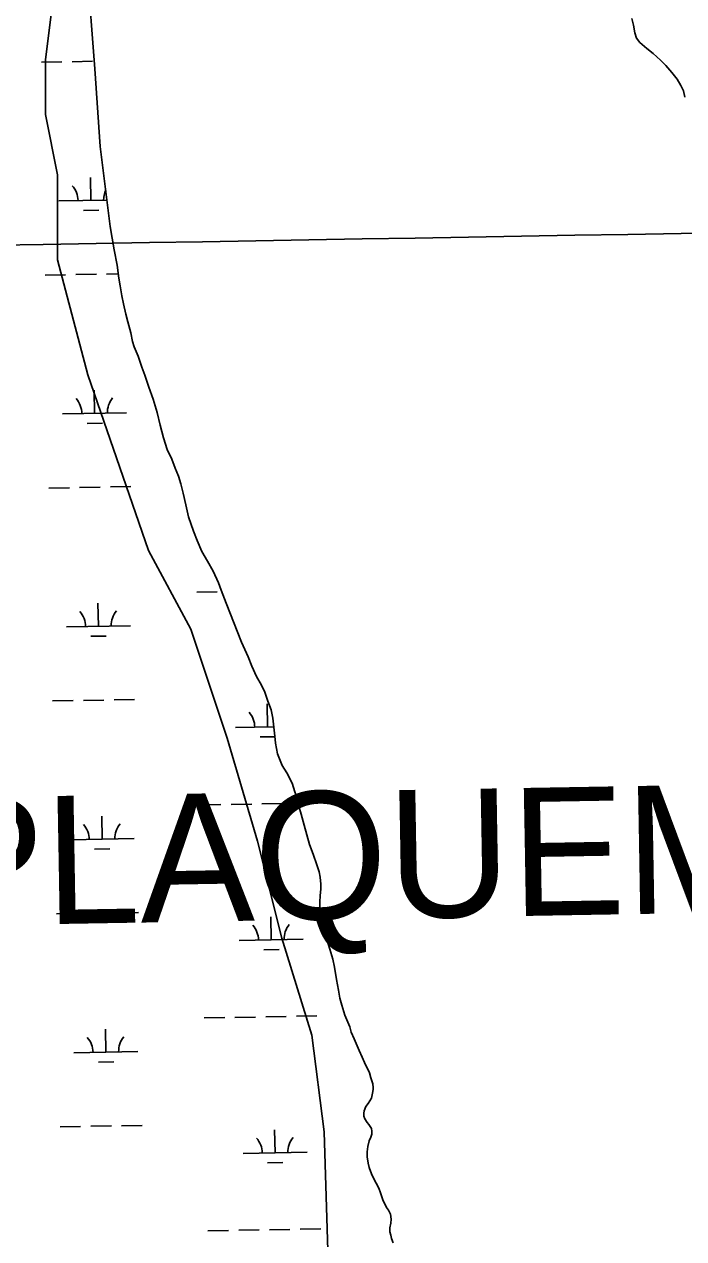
# Model space of a CAD drawing. Extents: x 3903937 to 3942190, y 260677 to 286651.
# Drawn here: x 3913946 to 3914975, y 276686 to 278583 of the extents above; entities that cross this region are included whole.
import ezdxf

# ---------------------------------------------------------------- set-up
doc = ezdxf.new("R2010")
doc.units = 0
for name, color, linetype in [('V-GRID-MAJR', 7, 'Continuous'), ('V-SITE-VEGE', 7, 'Continuous'), ('V-TOPO-GNAM-IDEN', 7, 'Continuous'), ('V-TOPO-SHOR', 7, 'Continuous'), ('V-WETL-SWMP', 7, 'Continuous')]:
    doc.layers.add(name, color=color, linetype=linetype)

msp = doc.modelspace()

# ---------------------------------------------------------------- linework, layer by layer
at = {"layer": 'V-GRID-MAJR'}
msp.add_spline([(3907996.24, 278136.142), (3913310.651, 278227.748), (3918625.049, 278320.127), (3923939.434, 278413.279), (3929253.805, 278507.203), (3934568.162, 278601.901), (3939882.505, 278697.37200000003), (3939882.506, 278697.37200000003)], degree=3, dxfattribs=at)
at = {"layer": 'V-SITE-VEGE'}
msp.add_lwpolyline([(3913988.1780000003, 278603.388), (3913978.72, 278527.692), (3913978.72, 278442.534), (3913997.6350000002, 278347.914), (3913997.6350000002, 278215.445), (3914044.921, 278035.668), (3914139.494, 277761.271), (3914205.694, 277638.264), (3914262.437, 277467.94800000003), (3914309.724, 277307.094), (3914347.552, 277155.702), (3914394.839, 277004.311), (3914413.754, 276852.919), (3914423.2120000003, 276550.135)], dxfattribs=at)
at = {"layer": 'V-TOPO-SHOR'}
for points in [[(3914079.7090000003, 278267.299), (3914064.322, 278392.29), (3914055.97, 278513.468), (3914043.877, 278670.17100000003)], [(3914976.991, 278469.211), (3914974.847, 278479.242), (3914971.0640000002, 278487.684), (3914965.151, 278497.699), (3914956.865, 278508.215), (3914947.6550000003, 278518.746), (3914939.0270000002, 278527.192), (3914927.738, 278537.44800000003), (3914917.791, 278545.222), (3914907.0270000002, 278554.627), (3914901.454, 278561.791), (3914899.128, 278569.981), (3914897.094, 278582.08400000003), (3914894.34, 278592.279)], [(3914079.7090000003, 278267.299), (3914085.994, 278230.983), (3914090.58, 278206.907), (3914093.15, 278186.765), (3914095.2430000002, 278174.926), (3914098.165, 278159.138), (3914100.662, 278146.50800000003), (3914104.379, 278130.332), (3914107.2630000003, 278118.49700000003), (3914111.7800000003, 278101.14400000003), (3914114.68, 278087.73), (3914117.134, 278079.45), (3914123.6040000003, 278064.882), (3914128.912, 278047.536), (3914133.776, 278035.326), (3914140.289, 278016.41000000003), (3914146.7970000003, 277997.888), (3914153.332, 277976.601), (3914157.8710000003, 277957.27), (3914163.208, 277937.157), (3914168.9220000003, 277919.02400000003), (3914175.793, 277903.67), (3914181.068, 277889.88300000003), (3914186.332, 277877.279), (3914190.008, 277865.454), (3914193.7090000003, 277850.86), (3914197.839, 277832.711), (3914201.981, 277813.771), (3914209.7120000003, 277791.309), (3914215.387, 277777.13), (3914222.674, 277759.802), (3914231.523, 277744.469), (3914240.768, 277729.137), (3914248.8570000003, 277710.634), (3914253.318, 277699.21), (3914260.631, 277679.115), (3914284.955, 277618.064), (3914295.062, 277595.229), (3914301.136, 277580.657), (3914308.018, 277564.513), (3914316.06, 277550.753), (3914321.307, 277539.732), (3914326.188, 277525.941), (3914331.068, 277512.15), (3914333.569, 277499.124), (3914335.285, 277485.303), (3914336.612, 277471.081), (3914337.904, 277460.022), (3914340.8310000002, 277443.839), (3914348.525, 277425.331), (3914355.359, 277413.93), (3914363.8200000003, 277397.802), (3914368.301, 277384.4), (3914371.154, 277375.728), (3914374.453, 277361.923), (3914378.1350000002, 277349.305), (3914382.653, 277331.95), (3914391.251, 277301.984), (3914396.938, 277286.618), (3914402.236, 277270.457), (3914405.906, 277259.027), (3914407.565, 277251.134), (3914408.859, 277240.075), (3914408.937, 277232.17), (3914407.848, 277222.27400000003), (3914407.157, 277211.987), (3914406.893, 277198.54), (3914408.9820000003, 277187.091), (3914412.699, 277170.916), (3914418.421, 277151.993), (3914422.505, 277138.588), (3914427.406, 277122.821), (3914429.896, 277110.586), (3914433.251, 277091.245), (3914436.184, 277074.271), (3914438.281, 277062.034), (3914441.551, 277050.993), (3914446.0530000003, 277035.617), (3914454.143, 277017.11100000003), (3914456.201, 277008.827), (3914460.653, 276998.196), (3914465.503, 276987.567), (3914468.343, 276980.081), (3914473.1890000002, 276969.85), (3914476.832, 276961.185), (3914484.893, 276945.44800000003), (3914486.949, 276937.561), (3914488.987, 276931.253), (3914489.808, 276928.097), (3914490.259, 276922.565), (3914490.294, 276919.00800000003), (3914489.557, 276913.464), (3914487.656, 276905.538), (3914482.6, 276897.185), (3914479.083, 276892.802), (3914476.382, 276886.054), (3914475.6240000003, 276882.48600000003), (3914475.6750000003, 276877.348), (3914477.295, 276873.407), (3914480.912, 276867.513), (3914483.7120000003, 276864.378)], [(3914483.7120000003, 276864.378), (3914487.724, 276858.48600000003), (3914488.555, 276854.14400000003), (3914488.207, 276849.39400000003), (3914486.673, 276844.635), (3914483.957, 276839.07300000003), (3914482.0670000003, 276830.354), (3914480.961, 276822.041), (3914481.039, 276814.134), (3914482.718, 276804.265), (3914484.369, 276797.162), (3914487.625, 276787.705), (3914490.8570000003, 276780.618), (3914494.883, 276773.145), (3914499.311, 276765.281), (3914501.757, 276757.791), (3914503.796, 276751.48600000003), (3914506.225, 276745.577), (3914509.052, 276739.675), (3914511.075, 276734.94800000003), (3914514.2800000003, 276730.631), (3914517.506, 276724.335), (3914518.37, 276716.831), (3914518.0360000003, 276710.501), (3914516.529, 276702.975), (3914516.59, 276696.648), (3914517.823, 276691.916), (3914519.062, 276686.392), (3914521.897, 276679.697)]]:
    msp.add_lwpolyline(points, dxfattribs=at)
at = {"layer": 'V-WETL-SWMP'}
for p, q in [((3914897.095, 278582.085), (3914894.339, 278592.28)), ((3914899.127, 278569.98), (3914897.095, 278582.085)), ((3914901.454, 278561.791), (3914899.127, 278569.98)), ((3914907.0270000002, 278554.626), (3914901.454, 278561.791)), ((3914917.792, 278545.223), (3914907.0270000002, 278554.626)), ((3914927.739, 278537.44799999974), (3914917.792, 278545.223)), ((3914939.028, 278527.191), (3914927.739, 278537.44800000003)), ((3913972.3178393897, 278524.03742860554), (3914004.312883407, 278524.60059677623)), ((3914020.3104054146, 278524.88218086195), (3914052.305449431, 278525.44534903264)), ((3914947.656, 278518.746), (3914939.028, 278527.191)), ((3914956.865, 278508.215), (3914947.656, 278518.746)), ((3914965.1520000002, 278497.699), (3914956.865, 278508.215)), ((3914971.063, 278487.684), (3914965.1520000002, 278497.699)), ((3914974.847, 278479.241), (3914971.063, 278487.684)), ((3914976.99, 278469.2099999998), (3914974.847, 278479.241)), ((3914049.5377310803, 278308.1199817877), (3914048.9041668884, 278344.114406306)), ((3913999.545474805, 278307.24003152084), (3914074.6290701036, 278308.5616327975)), ((3914037.8111598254, 278292.48018359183), (3914061.807442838, 278292.90255972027)), ((3914074.15772054, 278193.1034559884), (3914092.2999213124, 278193.4227901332)), ((3913978.172588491, 278191.41395147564), (3914010.1676325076, 278191.9771196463)), ((3914026.1651545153, 278192.25870373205), (3914058.160198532, 278192.82187190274)), ((3914055.3924801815, 277975.4965046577), (3914054.758915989, 278011.4909291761)), ((3914005.4002239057, 277974.61655439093), (3914105.384736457, 277976.3764549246)), ((3914043.6659089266, 277959.8567064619), (3914067.6621919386, 277960.27908259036)), ((3913984.027337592, 277858.7904743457), (3914016.0223816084, 277859.35364251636)), ((3914032.0199036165, 277859.6352266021), (3914064.014947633, 277860.1983947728)), ((3914080.012469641, 277860.4799788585), (3914112.0075136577, 277861.04314702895)), ((3914214.9222781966, 277696.32783431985), (3914246.9173222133, 277696.89100249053)), ((3914061.2472292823, 277642.8730275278), (3914060.61366509, 277678.86745204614)), ((3914011.254973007, 277641.99307726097), (3914111.239485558, 277643.7529777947)), ((3914049.520658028, 277627.23322933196), (3914073.51694104, 277627.6556054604)), ((3913989.882086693, 277526.166997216), (3914021.8771307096, 277526.7301653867)), ((3914037.8746527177, 277527.0117494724), (3914069.869696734, 277527.5749176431)), ((3914085.8672187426, 277527.85650172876), (3914117.8622627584, 277528.4196698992)), ((3914325.491349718, 277485.6371093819), (3914324.8577855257, 277521.6315339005)), ((3914275.499093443, 277484.7571591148), (3914335.2222193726, 277485.8083895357)), ((3914313.7647784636, 277469.9973111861), (3914336.6905840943, 277470.4008450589)), ((3914220.777027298, 277363.7043571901), (3914252.772071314, 277364.2675253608)), ((3914268.7695933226, 277364.54910944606), (3914300.764637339, 277365.1122776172)), ((3914316.762159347, 277365.39386170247), (3914348.7572033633, 277365.9570298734)), ((3914364.7547253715, 277366.2386139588), (3914373.3846310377, 277366.39051524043)), ((3914067.101978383, 277310.2495503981), (3914066.468414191, 277346.24397491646)), ((3914017.109722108, 277309.3696001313), (3914117.0942346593, 277311.12950066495)), ((3914055.3754071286, 277294.6097522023), (3914079.371690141, 277295.0321283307)), ((3913995.736835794, 277193.54352008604), (3914027.7318798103, 277194.1066882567)), ((3914043.7294018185, 277194.38827234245), (3914075.724445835, 277194.95144051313)), ((3914091.7219678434, 277195.23302459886), (3914123.7170118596, 277195.7961927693)), ((3914331.346098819, 277153.013632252), (3914330.712534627, 277189.00805677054)), ((3914281.353842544, 277152.1336819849), (3914381.338355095, 277153.89358251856)), ((3914319.619527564, 277137.37383405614), (3914343.6158105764, 277137.79621018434)), ((3914226.6317763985, 277031.0808800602), (3914258.6268204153, 277031.6440482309)), ((3914274.6243424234, 277031.9256323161), (3914306.6193864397, 277032.4888004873)), ((3914322.6169084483, 277032.7703845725), (3914354.611952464, 277033.3335527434)), ((3914370.6094744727, 277033.6151368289), (3914402.604518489, 277034.1783049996)), ((3914072.9567274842, 276977.6260732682), (3914072.323163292, 277013.62049778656)), ((3914022.964471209, 276976.7461230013), (3914122.94898376, 276978.50602353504)), ((3914061.23015623, 276961.9862750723), (3914085.2264392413, 276962.40865120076)), ((3914001.5915848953, 276860.92004295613), (3914033.5866289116, 276861.4832111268)), ((3914049.5841509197, 276861.76479521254), (3914081.579194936, 276862.3279633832)), ((3914097.5767169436, 276862.6095474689), (3914129.571760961, 276863.17271563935)), ((3914337.20084792, 276820.39015512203), (3914336.5672837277, 276856.38457964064)), ((3914287.208591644, 276819.51020485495), (3914387.193104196, 276821.27010538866)), ((3914325.474276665, 276804.75035692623), (3914349.470559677, 276805.1727330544)), ((3914232.4865254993, 276698.45740293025), (3914264.4815695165, 276699.02057110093)), ((3914280.479091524, 276699.3021551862), (3914312.474135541, 276699.86532335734)), ((3914328.471657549, 276700.1469074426), (3914360.4667015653, 276700.7100756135)), ((3914376.464223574, 276700.99165969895), (3914408.4592675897, 276701.55482786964))]:
    msp.add_line(p, q, dxfattribs=at)
for points in [[(3914043.878, 278670.17100000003), (3914055.97, 278513.468), (3914064.323, 278392.291), (3914079.708, 278267.299)], [(3914079.708, 278267.299), (3914085.995, 278230.983), (3914090.58, 278206.907), (3914093.149, 278186.766), (3914095.242, 278174.925), (3914098.165, 278159.137), (3914100.6610000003, 278146.50800000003), (3914104.378, 278130.332), (3914107.262, 278118.498), (3914111.781, 278101.14400000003), (3914114.68, 278087.729), (3914117.134, 278079.449), (3914123.603, 278064.882), (3914128.913, 278047.536), (3914133.7770000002, 278035.326), (3914140.289, 278016.41000000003), (3914146.7970000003, 277997.889), (3914153.332, 277976.601), (3914157.8710000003, 277957.27), (3914163.208, 277937.156), (3914168.921, 277919.023), (3914175.793, 277903.669), (3914181.069, 277889.882), (3914186.332, 277877.28), (3914190.007, 277865.454), (3914193.708, 277850.86), (3914197.84, 277832.711), (3914201.98, 277813.772), (3914209.7120000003, 277791.309), (3914215.387, 277777.13), (3914222.674, 277759.803), (3914231.523, 277744.468), (3914240.768, 277729.138), (3914248.8570000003, 277710.63300000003), (3914253.318, 277699.20900000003), (3914260.632, 277679.115), (3914284.955, 277618.064), (3914295.063, 277595.229), (3914301.137, 277580.658), (3914308.017, 277564.514), (3914316.06, 277550.753), (3914321.308, 277539.733), (3914326.188, 277525.941), (3914331.068, 277512.14900000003), (3914333.568, 277499.125), (3914335.285, 277485.303), (3914336.611, 277471.081), (3914337.9050000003, 277460.022), (3914340.8310000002, 277443.839), (3914348.525, 277425.33), (3914355.359, 277413.93), (3914363.8200000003, 277397.801), (3914368.301, 277384.4), (3914371.154, 277375.729), (3914374.452, 277361.922), (3914378.1350000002, 277349.305), (3914382.654, 277331.951), (3914391.251, 277301.984), (3914396.937, 277286.618), (3914402.236, 277270.458), (3914405.906, 277259.027), (3914407.565, 277251.135), (3914408.859, 277240.076), (3914408.937, 277232.169), (3914407.848, 277222.273), (3914407.157, 277211.98600000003), (3914406.894, 277198.539), (3914408.983, 277187.092), (3914412.7, 277170.917), (3914418.421, 277151.993), (3914422.506, 277138.589), (3914427.4050000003, 277122.821), (3914429.897, 277110.587), (3914433.25, 277091.245), (3914436.184, 277074.271), (3914438.281, 277062.034), (3914441.552, 277050.994), (3914446.052, 277035.617), (3914454.142, 277017.112), (3914456.2, 277008.828), (3914460.653, 276998.196), (3914465.502, 276987.567), (3914468.344, 276980.082), (3914473.1890000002, 276969.849), (3914476.832, 276961.185), (3914484.894, 276945.44800000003), (3914486.949, 276937.56), (3914488.987, 276931.253), (3914489.809, 276928.098), (3914490.259, 276922.566), (3914490.294, 276919.00800000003), (3914489.557, 276913.465), (3914487.657, 276905.538), (3914482.599, 276897.185), (3914479.083, 276892.801), (3914476.381, 276886.053), (3914475.625, 276882.487), (3914475.676, 276877.347), (3914477.296, 276873.408), (3914480.912, 276867.513), (3914483.711, 276864.377)], [(3914483.711, 276864.377), (3914487.723, 276858.485), (3914488.556, 276854.143), (3914488.207, 276849.395), (3914486.6720000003, 276844.635), (3914483.958, 276839.07300000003), (3914482.0670000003, 276830.355), (3914480.9620000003, 276822.041), (3914481.039, 276814.13300000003), (3914482.718, 276804.264), (3914484.369, 276797.163), (3914487.625, 276787.705), (3914490.8570000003, 276780.619), (3914494.884, 276773.146), (3914499.311, 276765.281), (3914501.757, 276757.792), (3914503.796, 276751.485), (3914506.2260000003, 276745.578), (3914509.051, 276739.674), (3914511.075, 276734.949), (3914514.2800000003, 276730.631), (3914517.505, 276724.336), (3914518.37, 276716.832), (3914518.0360000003, 276710.502), (3914516.528, 276702.974), (3914516.59, 276696.648), (3914517.823, 276691.915), (3914519.063, 276686.392), (3914521.896, 276679.69800000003)]]:
    msp.add_lwpolyline(points, dxfattribs=at)
for centre, radius, start, end in [((3913994.2949946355, 278307.6224907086), 35.24628790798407, 0.23658072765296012, 41.78023906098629), ((3914104.763755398, 278309.56693216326), 35.24628790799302, 155.4530256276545, 181.78023605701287), ((3914000.1497437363, 277974.99901357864), 35.24628790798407, 0.23658072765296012, 41.78023906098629), ((3914110.6185044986, 277976.9434550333), 35.24628790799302, 140.23657772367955, 181.78023605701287), ((3914006.0044928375, 277642.37553644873), 35.24628790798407, 0.23658072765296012, 41.78023906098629), ((3914116.4732535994, 277644.3199779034), 35.24628790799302, 140.23657772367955, 181.78023605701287), ((3914270.248613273, 277485.1396183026), 35.24628790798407, 0.23658072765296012, 41.78023906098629), ((3914011.8592419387, 277309.752059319), 35.24628790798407, 0.23658072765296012, 41.78023906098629), ((3914122.328002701, 277311.69650077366), 35.24628790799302, 140.23657772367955, 181.78023605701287), ((3914276.103362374, 277152.5161411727), 35.24628790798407, 0.23658072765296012, 41.78023906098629), ((3914386.572123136, 277154.46058262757), 35.24628790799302, 140.23657772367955, 181.78023605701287), ((3914017.7139910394, 276977.1285821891), 35.24628790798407, 0.23658072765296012, 41.78023906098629), ((3914128.182751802, 276979.07302364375), 35.24628790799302, 140.23657772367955, 181.78023605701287), ((3914281.958111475, 276819.8926640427), 35.24628790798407, 0.23658072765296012, 41.78023906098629), ((3914392.426872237, 276821.8371054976), 35.24628790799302, 140.23657772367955, 181.78023605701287)]:
    msp.add_arc(centre, radius, start, end, dxfattribs=at)

# ---------------------------------------------------------------- texts
at = {"layer": 'V-TOPO-GNAM-IDEN'}
msp.add_text('PLAQUEMINES', height=199.9995920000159, rotation=0.9871193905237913, dxfattribs=at).set_placement((3913800.6550825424, 277174.34455738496))

doc.saveas('drawing.dxf')
